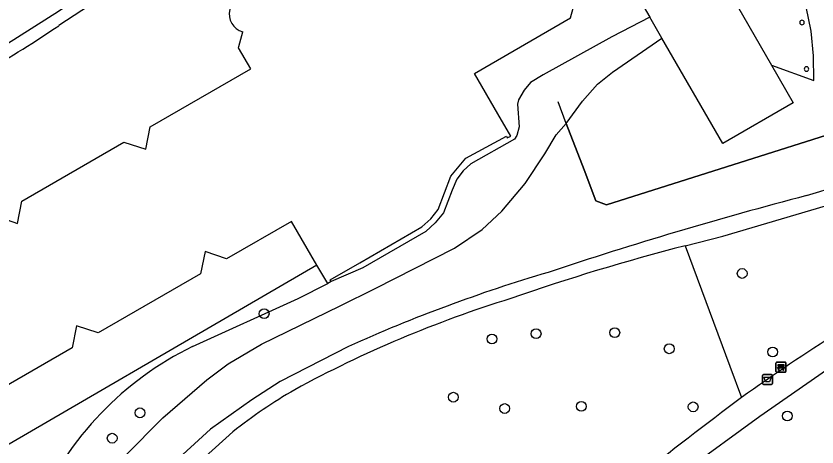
# Model space of a CAD drawing. Extents: x 159040 to 160094, y 381214 to 382518.
# Drawn here: x 159598.8 to 159678.8, y 382381.1 to 382424.1 of the extents above; entities that cross this region are included whole.
import ezdxf

# ---------------------------------------------------------------- set-up
doc = ezdxf.new("R2010")
doc.units = 0
for name, color, linetype in [('IMGEO_Afvalbak', 7, 'Continuous'), ('IMGEO_Bank', 7, 'Continuous'), ('IMGEO_Boom', 7, 'Continuous'), ('IMGEO_Damwand', 7, 'Continuous'), ('IMGEO_Erf', 7, 'Continuous'), ('IMGEO_Fietspad_gesloten', 7, 'Continuous'), ('IMGEO_Groenvoorziening', 7, 'Continuous'), ('IMGEO_Meer_plas_ven_vijver', 7, 'Continuous'), ('IMGEO_Pand', 7, 'Continuous'), ('IMGEO_Pand_overbouw', 7, 'Continuous'), ('IMGEO_Voetpad_gesloten', 7, 'Continuous'), ('IMGEO_Voetpad_open', 7, 'Continuous'), ('IMGEO_Waterloop', 7, 'Continuous')]:
    doc.layers.add(name, color=color, linetype=linetype)

msp = doc.modelspace()

# ---------------------------------------------------------------- linework, layer by layer
at = {"layer": 'IMGEO_Afvalbak'}
for p, q in [((159673.432, 382388.328), (159674.222, 382388.328)), ((159674.222, 382388.328), (159673.432, 382388.328)), ((159673.332, 382387.428), (159673.332, 382388.228)), ((159673.332, 382388.228), (159673.332, 382387.428)), ((159674.322, 382388.228), (159674.322, 382387.428)), ((159674.322, 382387.428), (159674.322, 382388.228)), ((159674.222, 382387.328), (159673.432, 382387.328)), ((159673.432, 382387.328), (159674.222, 382387.328))]:
    msp.add_line(p, q, dxfattribs=at)
msp.add_lwpolyline([(159673.475, 382388.042), (159674.179, 382388.042), (159674.03, 382387.572), (159673.624, 382387.572), (159673.475, 382388.042)], dxfattribs=at)
for centre, start, end in [((159673.432, 382388.228), 90, 180), ((159673.432, 382388.228), 90, 180), ((159674.222, 382388.228), 0, 90), ((159674.222, 382388.228), 360, 90), ((159673.432, 382387.428), 180, 270), ((159673.432, 382387.428), 180, 270), ((159674.222, 382387.428), 270, 0), ((159674.222, 382387.428), 270, 0)]:
    msp.add_arc(centre, 0.1, start, end, dxfattribs=at)
at = {"layer": 'IMGEO_Bank'}
for p, q in [((159674.663, 382388.621), (159674.663, 382389.462)), ((159674.663, 382389.462), (159674.663, 382388.621)), ((159674.738, 382389.546), (159675.579, 382389.546)), ((159675.579, 382389.546), (159674.738, 382389.546)), ((159674.972, 382389.052), (159674.972, 382389.158)), ((159675.016, 382389.158), (159675.016, 382389.052)), ((159675.304, 382389.164), (159675.022, 382389.164)), ((159675.31, 382389.052), (159675.31, 382389.158)), ((159675.354, 382389.158), (159675.354, 382389.052)), ((159675.663, 382389.471), (159675.663, 382388.63)), ((159675.663, 382388.63), (159675.663, 382389.471)), ((159675.588, 382388.546), (159674.747, 382388.546)), ((159674.747, 382388.546), (159675.588, 382388.546)), ((159675.36, 382388.944), (159674.967, 382388.944)), ((159675.022, 382389.046), (159675.304, 382389.046))]:
    msp.add_line(p, q, dxfattribs=at)
for points in [[(159674.966, 382389.164), (159674.88, 382389.164), (159674.88, 382389.325), (159675.443, 382389.325), (159675.443, 382389.164), (159675.36, 382389.164)], [(159674.91, 382388.944), (159674.768, 382388.944), (159674.88, 382389.046), (159674.966, 382389.046)], [(159674.96, 382388.937), (159674.96, 382388.73), (159674.917, 382388.73), (159674.917, 382388.937)], [(159675.36, 382389.046), (159675.443, 382389.046), (159675.555, 382388.944), (159675.416, 382388.944)], [(159675.41, 382388.937), (159675.41, 382388.73), (159675.366, 382388.73), (159675.366, 382388.937)]]:
    msp.add_lwpolyline(points, dxfattribs=at)
for centre, radius, start, end in [((159674.741, 382389.468), 0.0779, 92.4484, 184.28452), ((159674.741, 382389.468), 0.0779, 92.4484, 184.28452), ((159674.965, 382389.157), 0.00671, 2.89567, 87.10433), ((159675.022, 382389.157), 0.00671, 92.89567, 177.10433), ((159675.304, 382389.157), 0.00671, 2.89567, 87.10433), ((159675.361, 382389.157), 0.00671, 92.89567, 177.10433), ((159675.585, 382389.468), 0.0779, 2.4484, 94.28452), ((159675.585, 382389.468), 0.0779, 2.4484, 94.28452), ((159674.741, 382388.624), 0.0779, 182.4484, 274.28452), ((159674.741, 382388.624), 0.0779, 182.4484, 274.28452), ((159674.91, 382388.937), 0.00671, 2.89567, 87.10433), ((159674.967, 382388.937), 0.00671, 92.89567, 177.10433), ((159674.965, 382389.053), 0.00671, 272.89567, 357.10433), ((159675.022, 382389.053), 0.00671, 182.89567, 267.10433), ((159675.304, 382389.053), 0.00671, 272.89567, 357.10433), ((159675.361, 382389.053), 0.00671, 182.89567, 267.10433), ((159675.359, 382388.937), 0.00671, 2.89567, 87.10433), ((159675.416, 382388.937), 0.00671, 92.89567, 177.10433), ((159675.585, 382388.624), 0.0779, 272.4484, 4.28452), ((159675.585, 382388.624), 0.0779, 272.4484, 4.28452)]:
    msp.add_arc(centre, radius, start, end, dxfattribs=at)
at = {"layer": 'IMGEO_Boom'}
for centre in [(159671.29, 382398.416), (159623.536, 382394.396), (159646.29, 382391.868), (159650.703, 382392.393), (159658.561, 382392.505), (159664, 382390.89), (159674.336, 382390.573), (159642.435, 382386.054), (159647.563, 382384.922), (159655.229, 382385.135), (159666.39, 382385.088), (159611.128, 382384.491), (159675.807, 382384.175), (159608.357, 382381.957)]:
    msp.add_circle(centre, 0.489, dxfattribs=at)
at = {"layer": 'IMGEO_Damwand'}
msp.add_lwpolyline([(159701.939, 382423.238), (159700.809, 382422.337), (159698.454, 382420.461), (159695.406, 382417.793), (159694.343, 382416.861), (159657.751, 382405.274), (159656.663, 382405.67), (159655.5, 382408.756), (159653.722, 382413.395), (159652.892, 382415.561)], dxfattribs=at)
at = {"layer": 'IMGEO_Erf'}
msp.add_lwpolyline([(159662.051, 382424.027), (159658.259, 382422.077), (159651.423, 382418.261), (159650.146, 382417.496), (159649.497, 382416.717), (159648.94, 382415.768), (159648.856, 382415.321), (159648.995, 382413.071), (159648.774, 382412.188), (159648.552, 382411.829), (159644.177, 382409.378), (159643.409, 382408.684), (159642.785, 382407.853), (159642.307, 382406.753), (159641.437, 382404.467), (159640.633, 382403.482), (159639.679, 382402.596), (159633.4, 382398.964), (159630.241, 382397.608)], dxfattribs=at)
at = {"layer": 'IMGEO_Fietspad_gesloten'}
msp.add_lwpolyline([(159612.034, 382430.691), (159606.262, 382426.888), (159602.995, 382424.583), (159595.151, 382419.631), (159595.067, 382419.777), (159585.572, 382414.231), (159520.042, 382376.293)], dxfattribs=at)
msp.add_arc((159959.203, 382001.708), 470.501, 125.52542, 127.90871, dxfattribs=at)
at = {"layer": 'IMGEO_Groenvoorziening'}
for points in [[(159665.59, 382401.188), (159669.356, 382402.127), (159679.619, 382405.169), (159699.611, 382411.708), (159702.149, 382412.789)], [(159665.59, 382401.188), (159670.042, 382389.17), (159671.205, 382386.03)], [(159628.814, 382399.258), (159591.094, 382377.319), (159595.263, 382370.083)], [(159616.389, 382391.118), (159626.925, 382395.901), (159629.89, 382397.412)], [(159598.897, 382344.614), (159599.005, 382346.298), (159600.926, 382351.864), (159605.266, 382363.439), (159607.645, 382368.322), (159610.688, 382372.709), (159615.569, 382378.236), (159620.415, 382382.594)]]:
    msp.add_lwpolyline(points, dxfattribs=at)
for centre, radius, start, end in [((159721.021, 382186.938), 221.305, 104.5056, 109.21631), ((159683.141, 382282.875), 118.32, 107.18547, 118.55299), ((159630.64, 382361.96), 32.454, 116.04766, 156.35818), ((159653.247, 382341.084), 52.924, 120.24616, 128.342)]:
    msp.add_arc(centre, radius, start, end, dxfattribs=at)
at = {"layer": 'IMGEO_Meer_plas_ven_vijver'}
msp.add_lwpolyline([(159653.722, 382413.395), (159655.328, 382415.647), (159656.822, 382417.341), (159658.331, 382418.542), (159663.267, 382421.924)], dxfattribs=at)
at = {"layer": 'IMGEO_Pand'}
for points in [[(159671.915, 382444.122), (159666.821, 382441.176), (159662.894, 382438.904), (159674.219, 382419.222), (159676.388, 382415.452), (159669.358, 382411.388), (159663.267, 382421.924)], [(159630.241, 382397.608), (159630.138, 382397.791), (159633.087, 382399.495), (159639.297, 382403.083), (159640.194, 382403.876), (159640.906, 382404.824), (159642.189, 382408.129), (159643.699, 382409.936), (159647.745, 382412.126), (159647.815, 382411.97), (159648.164, 382412.147), (159646.89, 382414.356), (159644.552, 382418.411), (159654.131, 382423.956), (159654.762, 382426.305), (159652.654, 382429.949), (159657.131, 382432.538), (159661.157, 382425.573), (159662.051, 382424.027)], [(159663.267, 382421.924), (159662.051, 382424.027)], [(159596.716, 382404.159), (159598.895, 382403.413), (159599.334, 382405.647), (159609.532, 382411.539), (159611.709, 382410.832), (159612.153, 382413.058), (159622.19, 382418.854), (159620.973, 382420.963), (159621.005, 382421.086), (159621.393, 382422.558)], [(159628.814, 382399.258), (159626.27, 382403.62), (159619.792, 382399.88), (159617.634, 382400.597), (159617.176, 382398.37), (159606.957, 382392.471), (159604.808, 382393.193), (159604.359, 382390.971), (159594.149, 382385.077)], [(159629.89, 382397.412), (159628.814, 382399.258)], [(159630.241, 382397.608), (159629.89, 382397.412)]]:
    msp.add_lwpolyline(points, dxfattribs=at)
for centre, radius, start, end in [((159621.871, 382424.311), 1.817, 75.5217, 254.76169), ((159677.262, 382423.49), 0.23, 90, 270), ((159677.262, 382423.49), 0.23, 270, 90), ((159677.71, 382418.844), 0.23, 90, 270), ((159677.71, 382418.844), 0.23, 270, 90)]:
    msp.add_arc(centre, radius, start, end, dxfattribs=at)
at = {"layer": 'IMGEO_Pand_overbouw'}
msp.add_lwpolyline([(159662.894, 382438.904), (159674.219, 382419.222), (159678.462, 382417.686), (159678.427, 382420.167), (159678.171, 382422.634), (159677.696, 382425.069), (159677.006, 382427.452), (159676.107, 382429.764), (159675.005, 382431.987), (159673.71, 382434.103), (159672.232, 382436.095), (159670.582, 382437.947), (159668.773, 382439.646), (159666.821, 382441.176)], close=True, dxfattribs=at)
at = {"layer": 'IMGEO_Voetpad_gesloten'}
msp.add_lwpolyline([(159665.576, 382378.711), (159673.061, 382384.171), (159680.479, 382389.323)], dxfattribs=at)
for centre, radius, start, end in [((159817.902, 382177.905), 254.629, 119.91541, 125.17809), ((160088.491, 381834.307), 691.755, 127.101391, 129.315858)]:
    msp.add_arc(centre, radius, start, end, dxfattribs=at)
at = {"layer": 'IMGEO_Voetpad_open'}
msp.add_lwpolyline([(159612.122, 382429.164), (159603.041, 382423.177)], dxfattribs=at)
msp.add_arc((159525.115, 382539.448), 139.97, 300.30309, 303.83033, dxfattribs=at)
at = {"layer": 'IMGEO_Waterloop'}
for points in [[(159653.722, 382413.395), (159655.5, 382408.756), (159656.663, 382405.67), (159657.751, 382405.274), (159694.343, 382416.861), (159695.406, 382417.793), (159698.454, 382420.461), (159700.809, 382422.337), (159701.939, 382423.238)], [(159609.632, 382380.15), (159613.423, 382383.975), (159617.824, 382387.776), (159619.942, 382389.372), (159623.262, 382391.34), (159631.126, 382395.196), (159634.614, 382396.906), (159642.536, 382400.947), (159645.308, 382402.795), (159647.279, 382404.643), (159649.62, 382407.415), (159651.583, 382410.382), (159652.695, 382412.261), (159653.722, 382413.395)], [(159631.955, 382391.121), (159625.126, 382387.616), (159622.31, 382385.799), (159618.184, 382382.856), (159614.215, 382379.233), (159611.075, 382375.525), (159607.93, 382371.177), (159605.074, 382366.558), (159603.218, 382361.912), (159597.346, 382345.205), (159596.203, 382342.42), (159594.487, 382339.123), (159592.498, 382336.004), (159589.743, 382332.488), (159588.402, 382331.138), (159586.909, 382329.958)]]:
    msp.add_lwpolyline(points, dxfattribs=at)
for centre, radius, start, end in [((159568.499, 382769.72), 379.581, 286.72331, 290.03424), ((159779.412, 382016.58), 402.664, 104.62772, 108.46108), ((159696.471, 382247.828), 157.147, 106.47524, 114.23911)]:
    msp.add_arc(centre, radius, start, end, dxfattribs=at)

doc.saveas('drawing.dxf')
